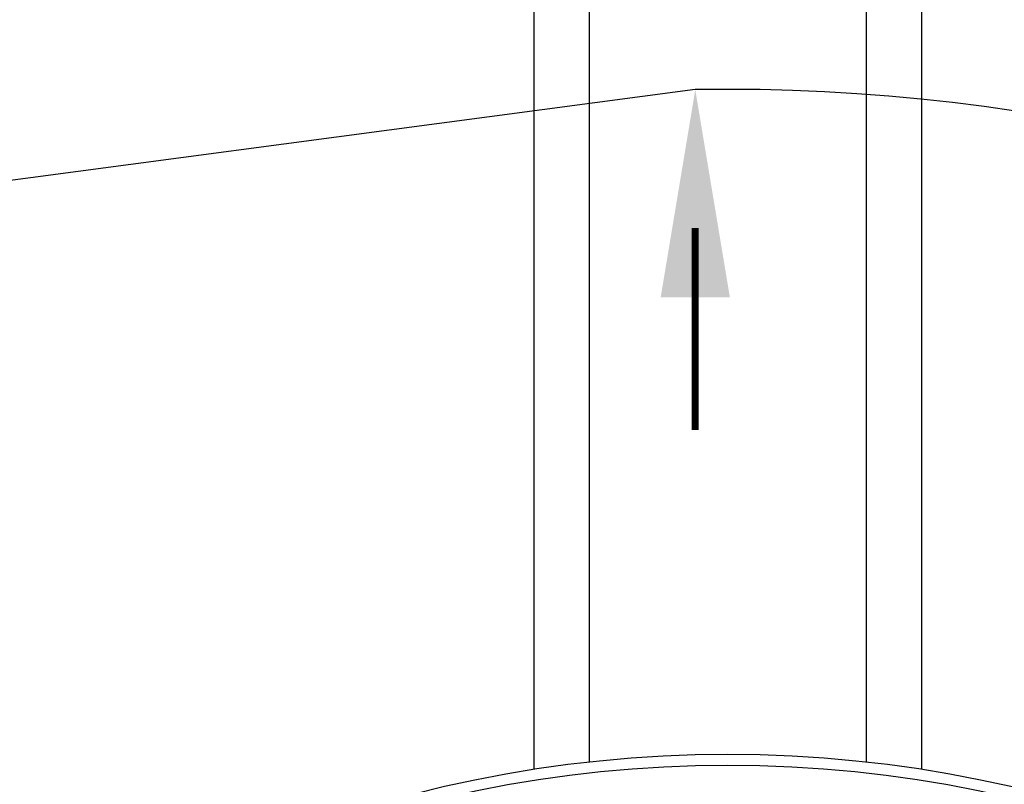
# Model space of a CAD drawing. Extents: x -169 to 7270, y -140 to 2984.
# Tile 512 of 656: x 1855 to 1872, y 1501 to 1515. Entities that reach past the tile are written whole.
import ezdxf

# ---------------------------------------------------------------- set-up
doc = ezdxf.new("R2010")
doc.units = 0
doc.header["$MEASUREMENT"] = 0
for name, color, linetype in [('TANK-MANHOLE-COVER-40', 2, 'CONTINUOUS'), ('TANK-SLOPE', 3, 'CONTINUOUS'), ('TANK-UST-RIB', 7, 'CONTINUOUS')]:
    doc.layers.add(name, color=color, linetype=linetype)

msp = doc.modelspace()

# ---------------------------------------------------------------- linework, layer by layer
at = {"layer": 'TANK-MANHOLE-COVER-40', "color": 4, "linetype": 'Continuous'}
msp.add_circle((1867.5002, 1479.01839), 22.63902, dxfattribs=at)
at = {"layer": 'TANK-MANHOLE-COVER-40', "color": 1, "linetype": 'Continuous'}
msp.add_circle((1867.5002, 1479.01839), 22.44094, dxfattribs=at)
at = {"layer": 'TANK-SLOPE'}
msp.add_lwpolyline([(1866.91525, 1513.65247), (1756.74966, 1499.01913, 0.99751231), (1756.74966, 1459.01766), (1866.91587, 1444.3843, 1.01702303)], format="xyb", close=True, dxfattribs=at)
at = {"layer": 'TANK-SLOPE', "const_width": 0.125}
msp.add_lwpolyline([(1866.91525, 1511.15247), (1866.91525, 1507.51169)], dxfattribs=at)
at = {"layer": 'TANK-SLOPE'}
msp.add_solid([(1867.54025, 1509.90247), (1866.91525, 1513.65247), (1866.29025, 1509.90247)], dxfattribs=at)
at = {"layer": 'TANK-UST-RIB'}
for p, q in [((1865.0002, 1542.01839), (1865.0002, 1501.51895)), ((1870.0002, 1542.01839), (1870.0002, 1501.51895)), ((1864.0002, 1540.01839), (1864.0002, 1501.38523)), ((1871.0002, 1540.01839), (1871.0002, 1501.38523))]:
    msp.add_line(p, q, dxfattribs=at)

doc.saveas('drawing.dxf')
